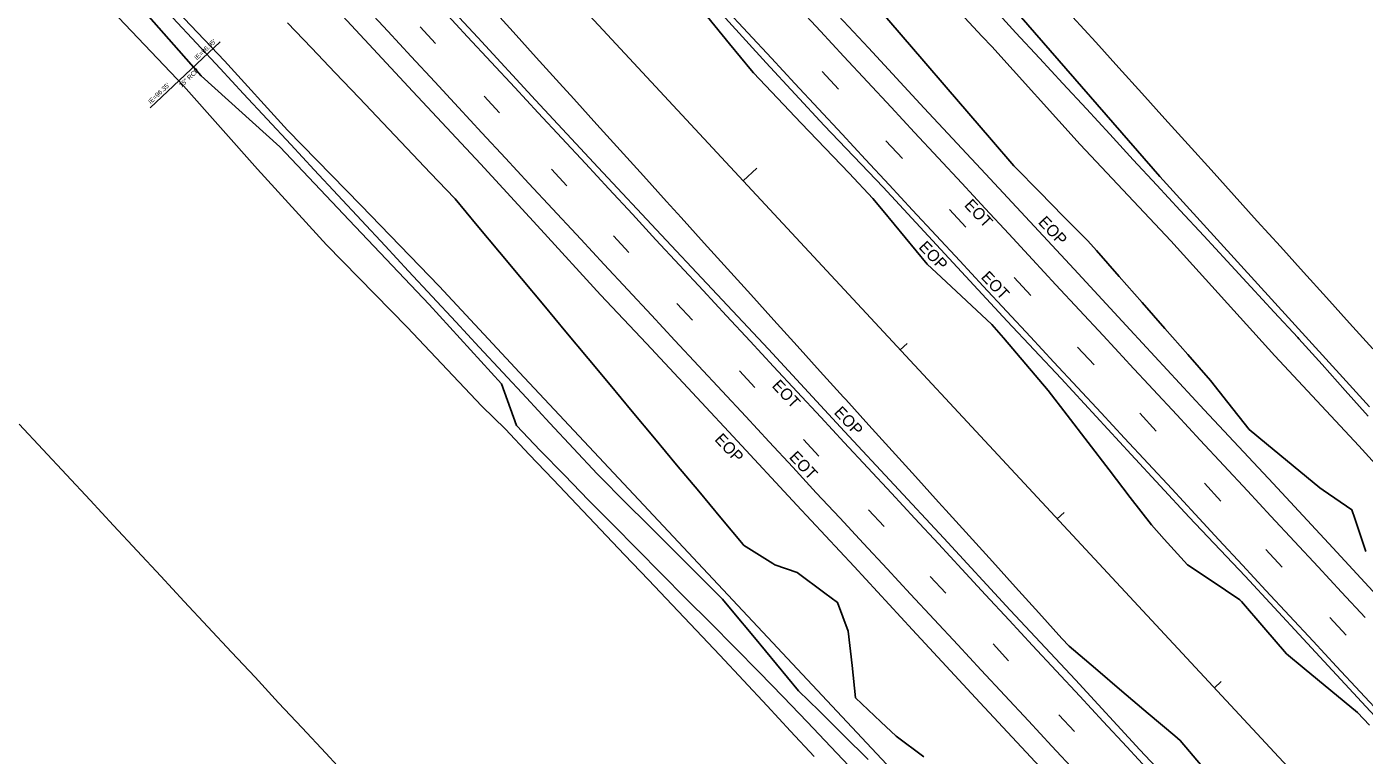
# Model space of a CAD drawing. Extents: x 2132221 to 2141942, y 535736 to 547298.
# Drawn here: x 2134775 to 2135355, y 543897 to 544213 of the extents above; entities that cross this region are included whole.
import ezdxf

# ---------------------------------------------------------------- set-up
doc = ezdxf.new("R2010")
doc.units = 0
for name, color, linetype in [('RD_EX_DR_Inlet_txCode', 7, 'Continuous'), ('RD_EX_DR_Pipe', 7, 'Continuous'), ('RD_EX_DR_Pipe_txCode', 7, 'Continuous'), ('RD_EX_Driveway', 7, 'Continuous'), ('RD_EX_Fence_Other', 7, 'Continuous'), ('RD_EX_Misc', 7, 'Continuous'), ('RD_EX_Misc_txCode', 7, 'Continuous'), ('RD_EX_Road', 7, 'Continuous'), ('RD_EX_Road_txCode', 7, 'Continuous'), ('RD_EX_VEG', 7, 'Continuous'), ('RD_HC_Cl', 7, 'Continuous'), ('RD_HC_Data_Tic', 7, 'Continuous'), ('TOPO_E_TLIML-Line', 7, 'Continuous')]:
    doc.layers.add(name, color=color, linetype=linetype)

msp = doc.modelspace()

# ---------------------------------------------------------------- linework, layer by layer
at = {"layer": 'RD_EX_DR_Pipe'}
msp.add_lwpolyline([(2134858.75, 544206.84), (2134828.4, 544178.16)], dxfattribs=at)
at = {"layer": 'RD_EX_Driveway'}
for points in [[(2134850.59, 544192.07), (2134806.34, 544242.32), (2134773.72, 544275.04), (2134735.54, 544317.02), (2134689.52, 544364.7)], [(2134842.87, 544187.75), (2134797.77, 544235.23), (2134764.17, 544265.94), (2134725.88, 544308.35), (2134680.55, 544353.65)], [(2135358.23, 544073.71), (2135348.22, 544084.79), (2135338.22, 544095.87), (2135328.22, 544106.94), (2135318.21, 544118.02), (2135308.21, 544129.09), (2135298.2, 544140.17), (2135288.2, 544151.25), (2135278.2, 544162.32), (2135268.19, 544173.4), (2135258.19, 544184.48), (2135248.19, 544195.55), (2135238.18, 544206.63), (2135228.18, 544217.7), (2135214.21, 544233.25)], [(2135202.02, 544222.01), (2135266.01, 544148.36), (2135276.11, 544137.27), (2135346.76, 544059.6), (2135356.86, 544048.5)], [(2134850.59, 544192.07), (2134884.66, 544161.25), (2134914.67, 544129.43), (2134949.27, 544092.87), (2134980.65, 544058.44)], [(2134842.87, 544187.75), (2134875, 544151.62), (2134904.87, 544118.83), (2134939.73, 544083.04), (2134972.1, 544048.74)], [(2134980.65, 544058.44), (2134987.16, 544040.47), (2134997.49, 544029.59), (2135007.96, 544018.85), (2135018.42, 544008.11), (2135028.95, 543997.42), (2135039.51, 543986.77), (2135050.07, 543976.12), (2135060.63, 543965.46), (2135071.19, 543954.81), (2135081.75, 543944.16), (2135092.31, 543933.5), (2135102.72, 543922.71), (2135113.08, 543911.86), (2135123.44, 543901.01), (2135133.8, 543890.15)], [(2135116.19, 543896.92), (2135105.98, 543907.91), (2135095.78, 543918.9), (2135085.57, 543929.89), (2135075.33, 543940.85), (2135065, 543951.73), (2135054.67, 543962.61), (2135044.35, 543973.49), (2135034.02, 543984.37), (2135013.37, 544006.13), (2135003.04, 544017.01), (2134992.71, 544027.88), (2134982.39, 544038.76), (2134972.1, 544048.74)]]:
    msp.add_lwpolyline(points, dxfattribs=at)
at = {"layer": 'RD_EX_Fence_Other'}
for p, q in [((2135193.18, 544204.83), (2135189.04, 544209.17)), ((2134988.46, 544063.44), (2135366.86, 543659.37))]:
    msp.add_line(p, q, dxfattribs=at)
for points in [[(2135189.04, 544209.17), (2135147.52, 544253.96), (2135111.45, 544293.48), (2135069.87, 544338.92), (2135040.16, 544373.13)], [(2134860.7, 544198.55), (2134816.84, 544244.75), (2134781.98, 544280.98), (2134742.99, 544320.62), (2134698.07, 544367.79)], [(2135948.95, 543407.24), (2135878.24, 543462.15), (2135832.25, 543510.29), (2135791.03, 543554.2), (2135725.63, 543624.32), (2135686.93, 543666.36), (2135649.82, 543707.36), (2135581.81, 543780.28), (2135515.23, 543853.03), (2135471.62, 543898.92), (2135433.28, 543942.58), (2135392.36, 543987.38), (2135352.19, 544031.64), (2135315.81, 544070.7), (2135270.79, 544120.53), (2135231.39, 544162.35), (2135193.18, 544204.83)], [(2134860.7, 544198.55), (2134887.97, 544168.54), (2134919.74, 544135.93), (2134953.69, 544100.87), (2134988.46, 544063.44)]]:
    msp.add_lwpolyline(points, dxfattribs=at)
at = {"layer": 'RD_EX_Misc'}
for p, q in [((2134945.36, 544213.33), (2134952.07, 544206.08)), ((2135119.58, 544194), (2135126.68, 544186.32)), ((2134973.11, 544183.22), (2134979.82, 544175.98)), ((2135147.3, 544163.87), (2135154.4, 544156.19)), ((2135002.34, 544151.59), (2135009.04, 544144.35)), ((2135174.83, 544134.13), (2135181.93, 544126.45)), ((2135029.14, 544122.67), (2135035.85, 544115.42)), ((2135202.91, 544104.54), (2135210.01, 544096.86)), ((2135056.72, 544093.34), (2135063.42, 544086.09)), ((2135230.36, 544074.44), (2135237.46, 544066.76)), ((2135083.83, 544064.12), (2135090.53, 544056.87)), ((2135257.28, 544045.71), (2135264.38, 544038.03)), ((2135111.48, 544034.42), (2135118.19, 544027.17)), ((2135285.33, 544015.35), (2135292.43, 544007.67)), ((2135139.74, 544003.87), (2135146.45, 543996.62)), ((2135311.96, 543986.63), (2135319.06, 543978.95)), ((2135166.49, 543974.96), (2135173.19, 543967.72)), ((2135339.61, 543957.13), (2135346.71, 543949.45)), ((2135193.69, 543945.68), (2135200.39, 543938.43)), ((2135222.25, 543914.94), (2135228.96, 543907.69))]:
    msp.add_line(p, q, dxfattribs=at)
for points in [[(2134921.2, 544222.4), (2134931.39, 544211.39), (2134941.59, 544200.39), (2134951.79, 544189.39), (2134961.99, 544178.39), (2134972.18, 544167.39), (2134982.38, 544156.39), (2134992.58, 544145.39), (2135002.78, 544134.39), (2135012.97, 544123.39), (2135015.02, 544121.19), (2135025.23, 544110.2), (2135035.44, 544099.21), (2135045.65, 544088.22), (2135055.86, 544077.23), (2135066.07, 544066.24), (2135076.28, 544055.25), (2135086.49, 544044.26), (2135096.7, 544033.27), (2135106.91, 544022.28), (2135117.11, 544011.29), (2135127.32, 544000.31), (2135137.53, 543989.32), (2135147.74, 543978.33), (2135157.95, 543967.34), (2135168.16, 543956.35), (2135178.37, 543945.36), (2135188.58, 543934.37), (2135198.79, 543923.38), (2135209, 543912.39), (2135219.21, 543901.4), (2135229.42, 543890.41)], [(2134955.8, 544219.98), (2134966.01, 544208.98), (2134976.21, 544197.98), (2134986.41, 544186.99), (2134996.61, 544175.99), (2135006.81, 544164.99), (2135017.01, 544154), (2135027.21, 544143), (2135037.42, 544132), (2135047.62, 544121.01), (2135057.82, 544110.01), (2135068.02, 544099.01), (2135078.22, 544088.02), (2135088.42, 544077.02), (2135098.62, 544066.02), (2135108.83, 544055.02), (2135119.03, 544044.03), (2135129.23, 544033.03), (2135139.43, 544022.03), (2135149.63, 544011.04), (2135159.83, 544000.04), (2135170.03, 543989.04), (2135180.24, 543978.05), (2135190.44, 543967.05), (2135200.64, 543956.05), (2135210.84, 543945.06), (2135221.04, 543934.06), (2135231.24, 543923.06), (2135241.44, 543912.07), (2135251.65, 543901.07), (2135261.85, 543890.07)], [(2135077.2, 544221.74), (2135087.41, 544210.75), (2135097.62, 544199.76), (2135107.82, 544188.77), (2135118.03, 544177.77), (2135128.24, 544166.78), (2135138.44, 544155.79), (2135148.65, 544144.8), (2135158.86, 544133.8), (2135169.06, 544122.81), (2135179.27, 544111.82), (2135189.47, 544100.83), (2135199.68, 544089.84), (2135209.89, 544078.84), (2135220.09, 544067.85), (2135230.3, 544056.86), (2135240.51, 544045.87), (2135250.71, 544034.87), (2135260.92, 544023.88), (2135271.12, 544012.89), (2135281.33, 544001.9), (2135291.54, 543990.9), (2135301.74, 543979.91), (2135311.95, 543968.92), (2135322.16, 543957.93), (2135332.36, 543946.94), (2135342.57, 543935.94), (2135352.78, 543924.95), (2135362.98, 543913.96)], [(2135108.68, 544222.39), (2135118.88, 544211.4), (2135129.09, 544200.41), (2135139.3, 544189.42), (2135149.51, 544178.43), (2135159.71, 544167.43), (2135169.92, 544156.44), (2135180.13, 544145.45), (2135190.34, 544134.46), (2135200.55, 544123.47), (2135210.75, 544112.48), (2135220.96, 544101.49), (2135231.17, 544090.5), (2135241.38, 544079.5), (2135251.58, 544068.51), (2135252.9, 544067.09), (2135263.11, 544056.1), (2135273.32, 544045.11), (2135283.52, 544034.12), (2135293.73, 544023.13), (2135303.94, 544012.14), (2135314.15, 544001.15), (2135324.35, 543990.15), (2135334.56, 543979.16), (2135344.77, 543968.17), (2135354.98, 543957.18)]]:
    msp.add_lwpolyline(points, dxfattribs=at)
at = {"layer": 'RD_EX_Road'}
for points in [[(2134670.3, 544656.12), (2134699.92, 544624.53), (2134732.52, 544589.07), (2134764.46, 544554.62), (2134786.17, 544530.97), (2134813.36, 544501.45), (2134844.55, 544468.25), (2134875.42, 544435.04), (2134900.04, 544408.53), (2134927.35, 544379.53), (2134961.06, 544343.24), (2134989.32, 544312.58), (2135013.06, 544287.05), (2135041.53, 544256.26), (2135068.9, 544226.91), (2135095.43, 544197.75), (2135120.54, 544170.56), (2135146.07, 544143.82), (2135169.15, 544118.75), (2135199.86, 544085.72)], [(2134741.84, 544632.37), (2134759.95, 544612.86), (2134786.06, 544584.95), (2134816.37, 544552.05), (2134847.48, 544518.83), (2134875.6, 544488.22), (2134915.03, 544445.9), (2134942.78, 544415.98), (2134974.38, 544382.09), (2135002.67, 544351.6), (2135031.43, 544320.6), (2135059.51, 544290.43), (2135088.81, 544258.96), (2135113.71, 544232.09), (2135139.7, 544204.16), (2135163.89, 544178.11), (2135190.39, 544149.63), (2135228.86, 544108.18)], [(2134633.7, 544571.49), (2134653.94, 544549.82), (2134683.55, 544517.77), (2134715.24, 544483.78), (2134747.23, 544448.97), (2134779.27, 544414.56), (2134807.32, 544383.93), (2134840.73, 544348.3), (2134877.31, 544308.82), (2134896.3, 544288.5), (2134915.95, 544267.4), (2134937.83, 544243.82), (2134970.35, 544208.75), (2134995.48, 544181.58), (2135022.59, 544152.31), (2135049.84, 544123.12), (2135069.71, 544101.95), (2135096.36, 544073.46), (2135129.32, 544037.82)], [(2134610.86, 544542.42), (2134630.15, 544521.37), (2134649.6, 544499.95), (2134678.46, 544469.05), (2134701.48, 544444.34), (2134727.23, 544416.78), (2134752.63, 544389.12), (2134775.9, 544364), (2134806.78, 544330.89), (2134835.21, 544300.24), (2134855.86, 544278.08), (2134881.44, 544250.49), (2134911.71, 544218.07), (2134942.26, 544185.31), (2134971.6, 544153.84), (2134997.73, 544125.46), (2135023.59, 544097.02), (2135043.53, 544075.97), (2135067.32, 544050.39), (2135081.14, 544035.59), (2135108.71, 544005.82)], [(2135228.86, 544108.18), (2135253.08, 544081.96), (2135285.13, 544047.28), (2135315.08, 544015.26), (2135340.89, 543987.33), (2135370.42, 543955.47), (2135400.82, 543922.88), (2135427.16, 543894.28), (2135459.14, 543859.68), (2135494.46, 543821.82), (2135521.6, 543792.99), (2135546.22, 543766.27), (2135578.78, 543731.23), (2135610.39, 543697.27), (2135637.53, 543667.83), (2135669.84, 543633.21), (2135690.19, 543611.12), (2135712.39, 543587.16), (2135742.49, 543554.63)], [(2135199.86, 544085.72), (2135223.19, 544060.76), (2135253.58, 544027.88), (2135278.69, 544000.74), (2135302.96, 543975.04), (2135328.09, 543947.92), (2135355.24, 543918.53), (2135384.98, 543886.59), (2135415.14, 543854.1), (2135445.48, 543821.52), (2135475.99, 543788.57), (2135506.85, 543755.29), (2135538.85, 543720.71), (2135567.65, 543689.66), (2135603.52, 543650.97), (2135634.9, 543617.25), (2135667.9, 543581.6), (2135687.65, 543560.34), (2135714.4, 543531.47)], [(2135129.32, 544037.82), (2135172.38, 543991.63), (2135201.08, 543960.35), (2135229.36, 543930.11), (2135257.31, 543899.8), (2135287.76, 543867.36), (2135299.19, 543854.81), (2135316.21, 543836.39), (2135343.03, 543807.73), (2135369.11, 543779.77), (2135399.08, 543747.29), (2135428.12, 543716.19), (2135452.93, 543689.46), (2135479.24, 543661.15), (2135506.69, 543631.44), (2135539.6, 543595.94), (2135565.28, 543568.5), (2135596.58, 543534.75), (2135623.03, 543506.39), (2135650.42, 543476.39)], [(2135108.71, 544005.82), (2135133.45, 543979.25), (2135158.73, 543951.79), (2135187.93, 543920.32), (2135218.02, 543888.06), (2135253.75, 543849.32), (2135283.45, 543817.53), (2135315.91, 543782.5), (2135345.42, 543750.95), (2135373.13, 543721.01), (2135396.47, 543695.8), (2135428.94, 543660.86), (2135457.31, 543630.48), (2135487.39, 543598.02), (2135516.37, 543567.18), (2135548.57, 543532.04), (2135573.25, 543505.61), (2135597.39, 543479.74), (2135623.21, 543452.1)]]:
    msp.add_lwpolyline(points, dxfattribs=at)
at = {"layer": 'RD_EX_VEG'}
for points in [[(2134975.64, 544222.24), (2134985.7, 544211.12), (2134995.76, 544199.99), (2135005.82, 544188.87), (2135011.99, 544182.04), (2135022.05, 544170.91), (2135032.11, 544159.79), (2135042.17, 544148.66), (2135052.23, 544137.54), (2135058.48, 544130.63), (2135068.54, 544119.51), (2135078.6, 544108.38), (2135088.66, 544097.25), (2135098.72, 544086.13), (2135108.78, 544075), (2135118.84, 544063.88), (2135128.9, 544052.75), (2135129.84, 544051.71), (2135139.9, 544040.58), (2135149.97, 544029.46), (2135160.03, 544018.33), (2135170.09, 544007.21), (2135173.27, 544003.68), (2135183.33, 543992.56), (2135193.39, 543981.43), (2135203.45, 543970.31), (2135213.51, 543959.18), (2135223.57, 543948.05), (2135226.64, 543944.66), (2135238.09, 543934.97), (2135249.53, 543925.27), (2135260.98, 543915.58), (2135272.43, 543905.89), (2135274.81, 543903.86), (2135284.5, 543892.42)], [(2135355.28, 543985.84), (2135350.46, 544000.05), (2135349.17, 544003.86), (2135336.78, 544012.31), (2135335.28, 544013.33), (2135323.74, 544022.91), (2135312.2, 544032.5), (2135304.76, 544038.68), (2135295.45, 544050.44), (2135287.97, 544059.9), (2135278.07, 544071.17), (2135268.18, 544082.45), (2135258.28, 544093.72), (2135248.39, 544104.99), (2135238.49, 544116.26), (2135234.82, 544120.45), (2135224.29, 544131.13), (2135213.76, 544141.82), (2135203.23, 544152.5), (2135202.77, 544152.97), (2135192.99, 544164.34), (2135183.21, 544175.72), (2135173.42, 544187.09), (2135163.64, 544198.46), (2135153.86, 544209.83), (2135144.08, 544221.21)], [(2135193.41, 544221.8), (2135203.59, 544210.78), (2135213.77, 544199.76), (2135223.95, 544188.74), (2135234.13, 544177.73), (2135244.31, 544166.71), (2135254.49, 544155.69), (2135264.67, 544144.68), (2135274.85, 544133.66), (2135285.03, 544122.64), (2135295.21, 544111.62), (2135305.38, 544100.61), (2135315.56, 544089.59), (2135325.74, 544078.57), (2135326.26, 544078.01), (2135336.26, 544066.82), (2135346.25, 544055.63), (2135356.24, 544044.45)], [(2135139.63, 543895.55), (2135128.95, 543906.09), (2135118.27, 543916.62), (2135109.41, 543925.37), (2135099.83, 543936.91), (2135090.25, 543948.45), (2135080.66, 543959.99), (2135076.44, 543965.07), (2135065.84, 543975.68), (2135055.24, 543986.29), (2135044.63, 543996.9), (2135034.03, 544007.51), (2135023.42, 544018.12), (2135022.11, 544019.43), (2135011.9, 544030.42), (2135001.69, 544041.4), (2134991.47, 544052.39), (2134981.26, 544063.38), (2134971.05, 544074.36), (2134960.84, 544085.35), (2134950.62, 544096.34), (2134940.41, 544107.32), (2134930.2, 544118.31), (2134919.98, 544129.3), (2134909.77, 544140.28), (2134899.56, 544151.27), (2134889.35, 544162.25), (2134879.13, 544173.24), (2134868.92, 544184.23), (2134858.71, 544195.21), (2134848.5, 544206.2), (2134838.28, 544217.19)], [(2134887.97, 544215.1), (2134898.3, 544204.23), (2134908.63, 544193.35), (2134918.96, 544182.48), (2134929.3, 544171.61), (2134939.63, 544160.73), (2134949.96, 544149.86), (2134960.29, 544138.98), (2134960.58, 544138.68), (2134970.18, 544127.15), (2134979.78, 544115.63), (2134989.38, 544104.1), (2134998.98, 544092.57), (2135008.58, 544081.05), (2135018.18, 544069.52), (2135027.78, 544057.99), (2135037.37, 544046.47), (2135046.97, 544034.94), (2135056.57, 544023.42), (2135066.17, 544011.89), (2135075.77, 544000.36), (2135085.37, 543988.84), (2135085.6, 543988.56), (2135098.3, 543980.57), (2135099.19, 543980.01), (2135108.8, 543976.65), (2135120.86, 543967.73), (2135126.35, 543963.67), (2135130.93, 543951.3), (2135132.58, 543936.39), (2135134.14, 543922.29), (2135145.02, 543911.97), (2135151.69, 543905.64), (2135163.75, 543896.73)], [(2135356.82, 543910.42), (2135351.69, 543915.94), (2135340.14, 543925.5), (2135328.58, 543935.07), (2135320.91, 543941.42), (2135311.11, 543952.78), (2135301.32, 543964.14), (2135300.67, 543964.89), (2135288.17, 543973.18), (2135277.91, 543979.99), (2135267.88, 543991.14), (2135262.3, 543997.35), (2135253.16, 544009.25), (2135244.03, 544021.15), (2135234.9, 544033.05), (2135225.76, 544044.94), (2135217.61, 544055.56), (2135207.89, 544066.99), (2135198.17, 544078.41), (2135193.19, 544084.27), (2135182.21, 544094.48), (2135171.22, 544104.7), (2135165.11, 544110.38), (2135155.58, 544121.96), (2135146.04, 544133.54), (2135141.61, 544138.93), (2135131.27, 544149.81), (2135120.94, 544160.68), (2135110.61, 544171.56), (2135100.28, 544182.43), (2135089.95, 544193.31), (2135088.95, 544194.36), (2135079.45, 544205.97), (2135069.96, 544217.59)]]:
    msp.add_lwpolyline(points, dxfattribs=at)
at = {"layer": 'RD_HC_Cl'}
msp.add_line((2132442.23, 546992.78), (2135969.5, 543194.56), dxfattribs=at)
at = {"layer": 'RD_HC_Data_Tic'}
for p, q in [((2135085.46, 544146.51), (2135091.32, 544151.95)), ((2135153.5, 544073.23), (2135156.44, 544075.96)), ((2135221.55, 543999.96), (2135224.48, 544002.68)), ((2135289.6, 543926.68), (2135292.53, 543929.4))]:
    msp.add_line(p, q, dxfattribs=at)
at = {"layer": 'TOPO_E_TLIML-Line'}
msp.add_lwpolyline([(2134771.7, 544041.05), (2134781.92, 544030.06), (2134792.13, 544019.08), (2134802.35, 544008.09), (2134812.56, 543997.11), (2134822.78, 543986.13), (2134832.99, 543975.14), (2134843.21, 543964.16), (2134853.42, 543953.18), (2134863.64, 543942.19), (2134873.85, 543931.21), (2134884.07, 543920.22), (2134894.29, 543909.24), (2134904.5, 543898.26), (2134914.72, 543887.27)], dxfattribs=at)

# ---------------------------------------------------------------- texts
at = {"layer": 'RD_EX_DR_Inlet_txCode'}
for s, p in [("IE=96.95'", (2134848.69, 544198.72)), ("IE=96.35'", (2134828.63, 544179.75))]:
    msp.add_text(s, height=2, rotation=43.3841, dxfattribs=at).set_placement(p)
at = {"layer": 'RD_EX_DR_Pipe_txCode'}
msp.add_text('15" RCP', height=2, rotation=43.3841, dxfattribs=at).set_placement((2134842.02, 544186.85))
at = {"layer": 'RD_EX_Misc_txCode'}
for p in [(2135180.93, 544135.73), (2135188.19, 544104.51), (2135097.56, 544057.41), (2135105.03, 544026.47)]:
    msp.add_text('EOT', height=5, rotation=313.25476, dxfattribs=at).set_placement(p)
at = {"layer": 'RD_EX_Road_txCode'}
for p in [(2135212.95, 544128.37), (2135161.18, 544117.57), (2135124.48, 544045.85), (2135072.73, 544034.13)]:
    msp.add_text('EOP', height=5, rotation=313.25476, dxfattribs=at).set_placement(p)

doc.saveas('drawing.dxf')
